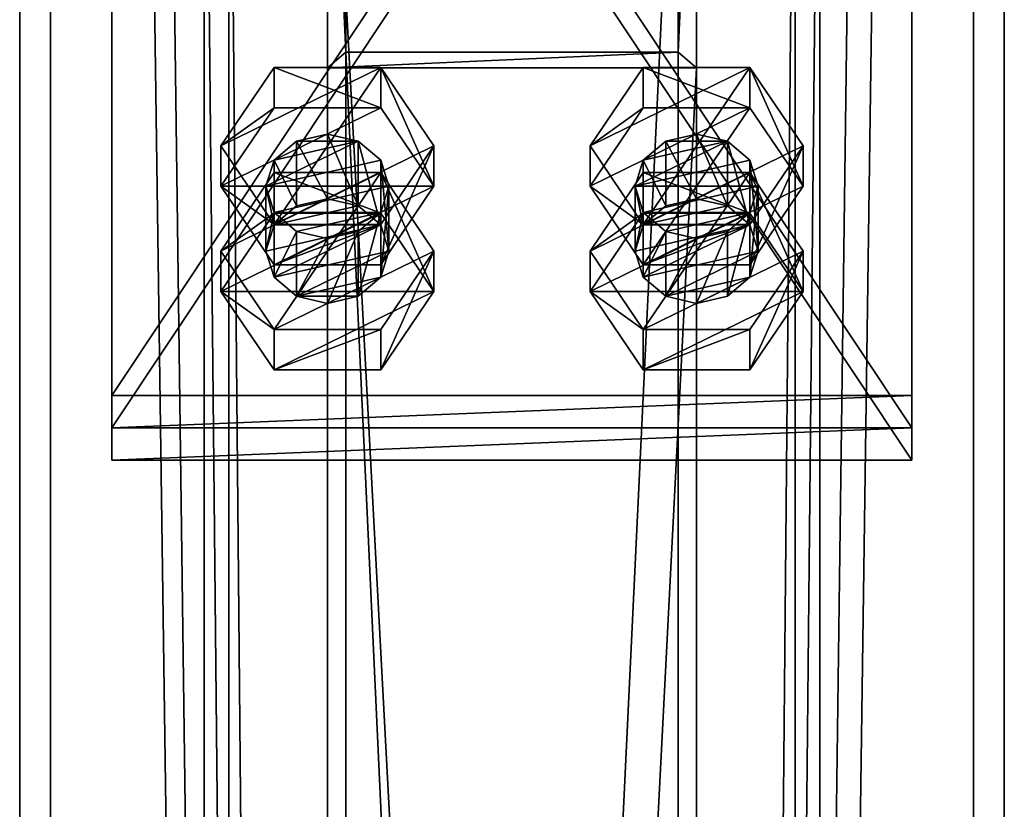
# Model space of a CAD drawing. Header units: millimetres. Extents: x -333 to 67333, y -930 to 39730.
# Tile 838 of 1056: x 5420 to 5580, y 29177 to 29306. Entities that reach past the tile are written whole.
import ezdxf

# ---------------------------------------------------------------- set-up
doc = ezdxf.new("R2010")
doc.units = ezdxf.units.MM
for name, color, linetype in [('5', 7, 'Continuous'), ('6', 7, 'Continuous'), ('8', 7, 'Continuous'), ('95', 7, 'Continuous'), ('99', 7, 'Continuous')]:
    doc.layers.add(name, color=color, linetype=linetype)

msp = doc.modelspace()

# ---------------------------------------------------------------- meshes
at = {"layer": '5', "color": 131}
mesh = msp.add_polyface(dxfattribs=at)
corners = [(5454, 29385.28, 2984), (5546, 29385.28, 2984), (5546, 19415.31, 2984), (5454, 19415.31, 2984), (5546, 29385.28, 3076), (5546, 19415.31, 3076), (5454, 29385.28, 3076), (5454, 19415.31, 3076), (5450, 29385.28, 2980), (5450, 29385.28, 3080), (5450, 19415.31, 3080), (5450, 19415.31, 2980), (5550, 29385.28, 3080), (5550, 19415.31, 3080), (5550, 29385.28, 2980), (5550, 19415.31, 2980)]
mesh.append_faces([[corners[k] for k in face] for face in [(0, 2, 3, 3), (1, 5, 2, 2), (4, 7, 5, 5), (6, 3, 7, 7), (8, 10, 11, 11), (9, 13, 10, 10), (12, 15, 13, 13), (14, 11, 15, 15)]], dxfattribs={"vtx0": -1, "color": 131})
mesh.append_faces([[corners[k] for k in face] for face in [(9, 6, 12, 12), (6, 8, 0, 0), (0, 8, 1, 1), (12, 4, 14, 14), (4, 12, 6, 6), (14, 1, 8, 8), (11, 3, 15, 15), (3, 10, 7, 7), (7, 10, 5, 5), (15, 2, 13, 13), (2, 15, 3, 3), (13, 5, 10, 10)]], dxfattribs={"vtx0": -1, "vtx1": -1, "color": 131})
mesh.append_faces([[corners[k] for k in face] for face in [(6, 9, 8, 8), (14, 4, 1, 1), (3, 11, 10, 10), (13, 2, 5, 5)]], dxfattribs={"vtx0": -1, "vtx2": -1, "vtx3": -1, "color": 131})
mesh.append_faces([[corners[k] for k in face] for face in [(0, 1, 2, 2), (1, 4, 5, 5), (4, 6, 7, 7), (6, 0, 3, 3), (8, 9, 10, 10), (9, 12, 13, 13), (12, 14, 15, 15), (14, 8, 11, 11)]], dxfattribs={"vtx2": -1, "vtx3": -1, "color": 131})
at = {"layer": '6', "color": 2}
mesh = msp.add_polyface(dxfattribs=at)
corners = [(5420, 19420.14, 7183.53), (5580, 19420.14, 7183.53), (5580, 30845.34, 4755.1), (5420, 30845.34, 4755.1), (5420, 19420.14, 7347.1), (5420, 30878.6, 4911.61), (5580, 19420.14, 7347.1), (5580, 30878.6, 4911.61), (5575, 30846.38, 4759.99), (5425, 30846.38, 4759.99), (5425, 30877.56, 4906.72), (5575, 30877.56, 4906.72), (5425, 19420.14, 7341.99), (5575, 19420.14, 7341.99), (5425, 19420.14, 7188.64), (5575, 19420.14, 7188.64)]
mesh.append_faces([[corners[k] for k in face] for face in [(0, 2, 3, 3), (4, 3, 5, 5), (6, 5, 7, 7), (1, 7, 2, 2), (12, 11, 10, 10), (14, 10, 9, 9), (15, 9, 8, 8), (13, 8, 11, 11)]], dxfattribs={"vtx0": -1, "color": 2})
mesh.append_faces([[corners[k] for k in face] for face in [(2, 8, 3, 3), (8, 7, 11, 11), (11, 7, 10, 10), (3, 9, 5, 5), (9, 3, 8, 8), (5, 10, 7, 7), (4, 12, 0, 0), (12, 6, 13, 13), (13, 6, 15, 15), (0, 14, 1, 1), (14, 0, 12, 12), (1, 15, 6, 6)]], dxfattribs={"vtx0": -1, "vtx1": -1, "color": 2})
mesh.append_faces([[corners[k] for k in face] for face in [(8, 2, 7, 7), (5, 9, 10, 10), (12, 4, 6, 6), (1, 14, 15, 15)]], dxfattribs={"vtx0": -1, "vtx2": -1, "vtx3": -1, "color": 2})
mesh.append_faces([[corners[k] for k in face] for face in [(0, 1, 2, 2), (4, 0, 3, 3), (6, 4, 5, 5), (1, 6, 7, 7), (12, 13, 11, 11), (14, 12, 10, 10), (15, 14, 9, 9), (13, 15, 8, 8)]], dxfattribs={"vtx2": -1, "vtx3": -1, "color": 2})
at = {"layer": '8', "color": 253}
mesh = msp.add_polyface(dxfattribs=at)
corners = [(5527, 28133.13, 5331.58), (5473, 28133.13, 5331.58), (5473, 29300.27, 3444.3), (5527, 29300.27, 3444.3), (5473, 28233.3, 5310.29), (5473, 29363.2, 3483.22), (5527, 28233.3, 5310.29), (5527, 29363.2, 3483.22), (5530, 28129.06, 5332.45), (5530, 28237.36, 5309.43), (5530, 29365.76, 3484.8), (5530, 29297.72, 3442.72), (5470, 28237.36, 5309.43), (5470, 29365.76, 3484.8), (5470, 28129.06, 5332.45), (5470, 29297.72, 3442.72)]
mesh.append_faces([[corners[k] for k in face] for face in [(0, 2, 3, 3), (1, 5, 2, 2), (4, 7, 5, 5), (6, 3, 7, 7), (8, 10, 11, 11), (9, 13, 10, 10), (12, 15, 13, 13), (14, 11, 15, 15)]], dxfattribs={"vtx0": -1, "color": 253})
mesh.append_faces([[corners[k] for k in face] for face in [(9, 6, 12, 12), (6, 8, 0, 0), (0, 8, 1, 1), (12, 4, 14, 14), (4, 12, 6, 6), (14, 1, 8, 8), (11, 3, 15, 15), (3, 10, 7, 7), (7, 10, 5, 5), (15, 2, 13, 13), (2, 15, 3, 3), (13, 5, 10, 10)]], dxfattribs={"vtx0": -1, "vtx1": -1, "color": 253})
mesh.append_faces([[corners[k] for k in face] for face in [(6, 9, 8, 8), (14, 4, 1, 1), (3, 11, 10, 10), (13, 2, 5, 5)]], dxfattribs={"vtx0": -1, "vtx2": -1, "vtx3": -1, "color": 253})
mesh.append_faces([[corners[k] for k in face] for face in [(0, 1, 2, 2), (1, 4, 5, 5), (4, 6, 7, 7), (6, 0, 3, 3), (8, 9, 10, 10), (9, 12, 13, 13), (12, 14, 15, 15), (14, 8, 11, 11)]], dxfattribs={"vtx2": -1, "vtx3": -1, "color": 253})
at = {"layer": '95', "color": 7}
mesh = msp.add_polyface(dxfattribs=at)
corners = [(5460, 29267.95, 3424.31), (5461.34, 29274.21, 3404.67), (5460, 29278.47, 3407.3), (5480, 29267.95, 3424.31), (5478.66, 29272.2, 3426.94), (5478.66, 29282.72, 3409.93), (5480, 29278.47, 3407.3), (5475, 29275.31, 3428.86), (5475, 29285.83, 3411.85), (5470, 29276.45, 3429.57), (5470, 29286.97, 3412.56), (5465, 29275.31, 3428.86), (5465, 29285.83, 3411.85), (5461.34, 29272.2, 3426.94), (5461.34, 29282.72, 3409.93), (5478.66, 29274.21, 3404.67), (5452.68, 29278.47, 3407.3), (5461.34, 29272.28, 3388.78), (5452.68, 29285.04, 3396.67), (5478.66, 29265.71, 3399.41), (5487.32, 29278.47, 3407.3), (5487.32, 29285.04, 3396.67), (5478.66, 29291.22, 3415.19), (5478.66, 29297.8, 3404.56), (5461.34, 29291.22, 3415.19), (5461.34, 29297.8, 3404.56), (5461.34, 29265.71, 3399.41), (5478.66, 29272.28, 3388.78), (5487.32, 29261.37, 3434.94), (5478.66, 29274.13, 3442.83), (5478.66, 29280.71, 3432.2), (5461.34, 29274.13, 3442.83), (5461.34, 29280.71, 3432.2), (5452.68, 29267.95, 3424.31)]
mesh.append_faces([[corners[k] for k in face] for face in [(0, 1, 2, 2), (3, 5, 6, 6), (4, 8, 5, 5), (7, 10, 8, 8), (9, 12, 10, 10), (11, 14, 12, 12), (13, 2, 14, 14), (9, 13, 11, 11), (12, 8, 10, 10), (16, 17, 18, 18), (20, 23, 21, 21), (22, 25, 23, 23), (24, 18, 25, 25), (22, 16, 24, 24), (18, 23, 25, 25), (21, 17, 27, 27), (29, 32, 30, 30), (31, 33, 32, 32), (33, 30, 32, 32)]], dxfattribs={"vtx0": -1, "color": 7})
mesh.append_faces([[corners[k] for k in face] for face in [(7, 13, 9, 9), (8, 2, 5, 5), (5, 2, 6, 6), (6, 1, 15, 15), (20, 16, 22, 22), (23, 17, 21, 21)]], dxfattribs={"vtx0": -1, "vtx1": -1, "color": 7})
mesh.append_faces([[corners[k] for k in face] for face in [(8, 12, 14, 14), (8, 14, 2, 2), (6, 2, 1, 1), (20, 26, 16, 16), (23, 18, 17, 17)]], dxfattribs={"vtx0": -1, "vtx2": -1, "vtx3": -1, "color": 7})
mesh.append_faces([[corners[k] for k in face] for face in [(3, 4, 5, 5), (4, 7, 8, 8), (7, 9, 10, 10), (9, 11, 12, 12), (11, 13, 14, 14), (13, 0, 2, 2), (19, 20, 21, 21), (20, 22, 23, 23), (22, 24, 25, 25), (24, 16, 18, 18), (28, 29, 30, 30), (29, 31, 32, 32)]], dxfattribs={"vtx2": -1, "vtx3": -1, "color": 7})
mesh = msp.add_polyface(dxfattribs=at)
corners = [(5520, 29267.95, 3424.31), (5521.34, 29274.21, 3404.67), (5520, 29278.47, 3407.3), (5540, 29267.95, 3424.31), (5538.66, 29272.2, 3426.94), (5538.66, 29282.72, 3409.93), (5540, 29278.47, 3407.3), (5535, 29275.31, 3428.86), (5535, 29285.83, 3411.85), (5530, 29276.45, 3429.57), (5530, 29286.97, 3412.56), (5525, 29275.31, 3428.86), (5525, 29285.83, 3411.85), (5521.34, 29272.2, 3426.94), (5521.34, 29282.72, 3409.93), (5538.66, 29274.21, 3404.67), (5512.68, 29278.47, 3407.3), (5521.34, 29272.28, 3388.78), (5512.68, 29285.04, 3396.67), (5538.66, 29265.71, 3399.41), (5547.32, 29278.47, 3407.3), (5547.32, 29285.04, 3396.67), (5538.66, 29291.22, 3415.19), (5538.66, 29297.8, 3404.56), (5521.34, 29291.22, 3415.19), (5521.34, 29297.8, 3404.56), (5521.34, 29265.71, 3399.41), (5538.66, 29272.28, 3388.78), (5547.32, 29261.37, 3434.94), (5538.66, 29274.13, 3442.83), (5538.66, 29280.71, 3432.2), (5521.34, 29274.13, 3442.83), (5521.34, 29280.71, 3432.2), (5512.68, 29267.95, 3424.31)]
mesh.append_faces([[corners[k] for k in face] for face in [(0, 1, 2, 2), (3, 5, 6, 6), (4, 8, 5, 5), (7, 10, 8, 8), (9, 12, 10, 10), (11, 14, 12, 12), (13, 2, 14, 14), (9, 13, 11, 11), (12, 8, 10, 10), (16, 17, 18, 18), (20, 23, 21, 21), (22, 25, 23, 23), (24, 18, 25, 25), (22, 16, 24, 24), (18, 23, 25, 25), (21, 17, 27, 27), (29, 32, 30, 30), (31, 33, 32, 32), (33, 30, 32, 32)]], dxfattribs={"vtx0": -1, "color": 7})
mesh.append_faces([[corners[k] for k in face] for face in [(7, 13, 9, 9), (8, 2, 5, 5), (5, 2, 6, 6), (6, 1, 15, 15), (20, 26, 22, 22), (23, 17, 21, 21)]], dxfattribs={"vtx0": -1, "vtx1": -1, "color": 7})
mesh.append_faces([[corners[k] for k in face] for face in [(8, 12, 14, 14), (8, 14, 2, 2), (6, 2, 1, 1), (22, 26, 16, 16), (23, 18, 17, 17)]], dxfattribs={"vtx0": -1, "vtx2": -1, "vtx3": -1, "color": 7})
mesh.append_faces([[corners[k] for k in face] for face in [(3, 4, 5, 5), (4, 7, 8, 8), (7, 9, 10, 10), (9, 11, 12, 12), (11, 13, 14, 14), (13, 0, 2, 2), (19, 20, 21, 21), (20, 22, 23, 23), (22, 24, 25, 25), (24, 16, 18, 18), (28, 29, 30, 30), (29, 31, 32, 32)]], dxfattribs={"vtx2": -1, "vtx3": -1, "color": 7})
mesh = msp.add_polyface(dxfattribs=at)
corners = [(5460, 29267.95, 3424.31), (5461.34, 29263.7, 3421.68), (5461.34, 29274.21, 3404.67), (5465, 29260.58, 3419.75), (5465, 29271.1, 3402.74), (5470, 29259.44, 3419.05), (5470, 29269.96, 3402.04), (5475, 29260.58, 3419.75), (5475, 29271.1, 3402.74), (5478.66, 29263.7, 3421.68), (5478.66, 29274.21, 3404.67), (5480, 29267.95, 3424.31), (5480, 29278.47, 3407.3), (5478.66, 29272.2, 3426.94), (5461.34, 29272.2, 3426.94), (5475, 29275.31, 3428.86), (5452.68, 29278.47, 3407.3), (5461.34, 29265.71, 3399.41), (5461.34, 29272.28, 3388.78), (5478.66, 29265.71, 3399.41), (5478.66, 29272.28, 3388.78), (5487.32, 29285.04, 3396.67), (5487.32, 29278.47, 3407.3), (5452.68, 29261.37, 3434.94), (5461.34, 29248.62, 3427.05), (5461.34, 29255.19, 3416.42), (5452.68, 29267.95, 3424.31), (5478.66, 29248.62, 3427.05), (5478.66, 29255.19, 3416.42), (5487.32, 29261.37, 3434.94), (5487.32, 29267.95, 3424.31), (5478.66, 29280.71, 3432.2), (5461.34, 29274.13, 3442.83), (5478.66, 29274.13, 3442.83)]
mesh.append_faces([[corners[k] for k in face] for face in [(1, 4, 2, 2), (3, 6, 4, 4), (5, 8, 6, 6), (7, 10, 8, 8), (9, 12, 10, 10), (3, 7, 5, 5), (10, 6, 8, 8), (17, 20, 18, 18), (19, 21, 20, 20), (17, 22, 19, 19), (23, 25, 26, 26), (24, 28, 25, 25), (27, 30, 28, 28), (29, 31, 30, 30), (24, 29, 27, 27), (33, 23, 32, 32), (30, 25, 28, 28)]], dxfattribs={"vtx0": -1, "color": 7})
mesh.append_faces([[corners[k] for k in face] for face in [(7, 3, 9, 9), (9, 3, 11, 11), (11, 1, 13, 13), (13, 14, 15, 15), (29, 23, 33, 33), (31, 25, 30, 30)]], dxfattribs={"vtx0": -1, "vtx1": -1, "color": 7})
mesh.append_faces([[corners[k] for k in face] for face in [(11, 3, 1, 1), (13, 1, 0, 0), (13, 0, 14, 14), (10, 2, 4, 4), (10, 4, 6, 6), (29, 24, 23, 23), (31, 26, 25, 25)]], dxfattribs={"vtx0": -1, "vtx2": -1, "vtx3": -1, "color": 7})
mesh.append_faces([[corners[k] for k in face] for face in [(0, 1, 2, 2), (1, 3, 4, 4), (3, 5, 6, 6), (5, 7, 8, 8), (7, 9, 10, 10), (9, 11, 12, 12), (16, 17, 18, 18), (17, 19, 20, 20), (23, 24, 25, 25), (24, 27, 28, 28), (27, 29, 30, 30), (32, 23, 26, 26)]], dxfattribs={"vtx2": -1, "vtx3": -1, "color": 7})
mesh = msp.add_polyface(dxfattribs=at)
corners = [(5520, 29267.95, 3424.31), (5521.34, 29263.7, 3421.68), (5521.34, 29274.21, 3404.67), (5525, 29260.58, 3419.75), (5525, 29271.1, 3402.74), (5530, 29259.44, 3419.05), (5530, 29269.96, 3402.04), (5535, 29260.58, 3419.75), (5535, 29271.1, 3402.74), (5538.66, 29263.7, 3421.68), (5538.66, 29274.21, 3404.67), (5540, 29267.95, 3424.31), (5540, 29278.47, 3407.3), (5538.66, 29272.2, 3426.94), (5521.34, 29272.2, 3426.94), (5535, 29275.31, 3428.86), (5512.68, 29278.47, 3407.3), (5521.34, 29265.71, 3399.41), (5521.34, 29272.28, 3388.78), (5538.66, 29265.71, 3399.41), (5538.66, 29272.28, 3388.78), (5547.32, 29285.04, 3396.67), (5547.32, 29278.47, 3407.3), (5512.68, 29261.37, 3434.94), (5521.34, 29248.62, 3427.05), (5521.34, 29255.19, 3416.42), (5512.68, 29267.95, 3424.31), (5538.66, 29248.62, 3427.05), (5538.66, 29255.19, 3416.42), (5547.32, 29261.37, 3434.94), (5547.32, 29267.95, 3424.31), (5538.66, 29280.71, 3432.2), (5521.34, 29274.13, 3442.83), (5538.66, 29274.13, 3442.83)]
mesh.append_faces([[corners[k] for k in face] for face in [(1, 4, 2, 2), (3, 6, 4, 4), (5, 8, 6, 6), (7, 10, 8, 8), (9, 12, 10, 10), (5, 9, 7, 7), (10, 6, 8, 8), (17, 20, 18, 18), (19, 21, 20, 20), (17, 22, 19, 19), (23, 25, 26, 26), (24, 28, 25, 25), (27, 30, 28, 28), (29, 31, 30, 30), (24, 29, 27, 27), (33, 23, 32, 32), (30, 25, 28, 28)]], dxfattribs={"vtx0": -1, "color": 7})
mesh.append_faces([[corners[k] for k in face] for face in [(9, 3, 11, 11), (11, 1, 13, 13), (13, 14, 15, 15), (29, 23, 33, 33), (31, 25, 30, 30)]], dxfattribs={"vtx0": -1, "vtx1": -1, "color": 7})
mesh.append_faces([[corners[k] for k in face] for face in [(9, 5, 3, 3), (11, 3, 1, 1), (13, 1, 0, 0), (13, 0, 14, 14), (10, 2, 4, 4), (10, 4, 6, 6), (29, 24, 23, 23), (31, 26, 25, 25)]], dxfattribs={"vtx0": -1, "vtx2": -1, "vtx3": -1, "color": 7})
mesh.append_faces([[corners[k] for k in face] for face in [(0, 1, 2, 2), (1, 3, 4, 4), (3, 5, 6, 6), (5, 7, 8, 8), (7, 9, 10, 10), (9, 11, 12, 12), (16, 17, 18, 18), (17, 19, 20, 20), (23, 24, 25, 25), (24, 27, 28, 28), (27, 29, 30, 30), (32, 23, 26, 26)]], dxfattribs={"vtx2": -1, "vtx3": -1, "color": 7})
at = {"layer": '99', "color": 7}
mesh = msp.add_polyface(dxfattribs=at)
corners = [(5565, 29440.06, 3507.23), (5435, 29440.06, 3507.23), (5435, 29244.45, 3386.26), (5565, 29244.45, 3386.26), (5435, 29434.8, 3515.74), (5435, 29239.19, 3394.77), (5565, 29434.8, 3515.74), (5565, 29239.19, 3394.77)]
mesh.append_faces([[corners[k] for k in face] for face in [(0, 2, 3, 3), (1, 5, 2, 2), (4, 7, 5, 5), (6, 3, 7, 7), (1, 6, 4, 4), (3, 5, 7, 7)]], dxfattribs={"vtx0": -1, "color": 7})
mesh.append_faces([[corners[k] for k in face] for face in [(0, 1, 2, 2), (1, 4, 5, 5), (4, 6, 7, 7), (6, 0, 3, 3), (1, 0, 6, 6), (3, 2, 5, 5)]], dxfattribs={"vtx2": -1, "vtx3": -1, "color": 7})
mesh = msp.add_polyface(dxfattribs=at)
corners = [(5565, 29434.8, 3515.74), (5435, 29434.8, 3515.74), (5435, 29239.19, 3394.77), (5565, 29239.19, 3394.77), (5435, 29429.54, 3524.24), (5435, 29233.93, 3403.27), (5565, 29429.54, 3524.24), (5565, 29233.93, 3403.27)]
mesh.append_faces([[corners[k] for k in face] for face in [(0, 2, 3, 3), (1, 5, 2, 2), (4, 7, 5, 5), (6, 3, 7, 7), (1, 6, 4, 4), (3, 5, 7, 7)]], dxfattribs={"vtx0": -1, "color": 7})
mesh.append_faces([[corners[k] for k in face] for face in [(0, 1, 2, 2), (1, 4, 5, 5), (4, 6, 7, 7), (6, 0, 3, 3), (1, 0, 6, 6), (3, 2, 5, 5)]], dxfattribs={"vtx2": -1, "vtx3": -1, "color": 7})

doc.saveas('drawing.dxf')
